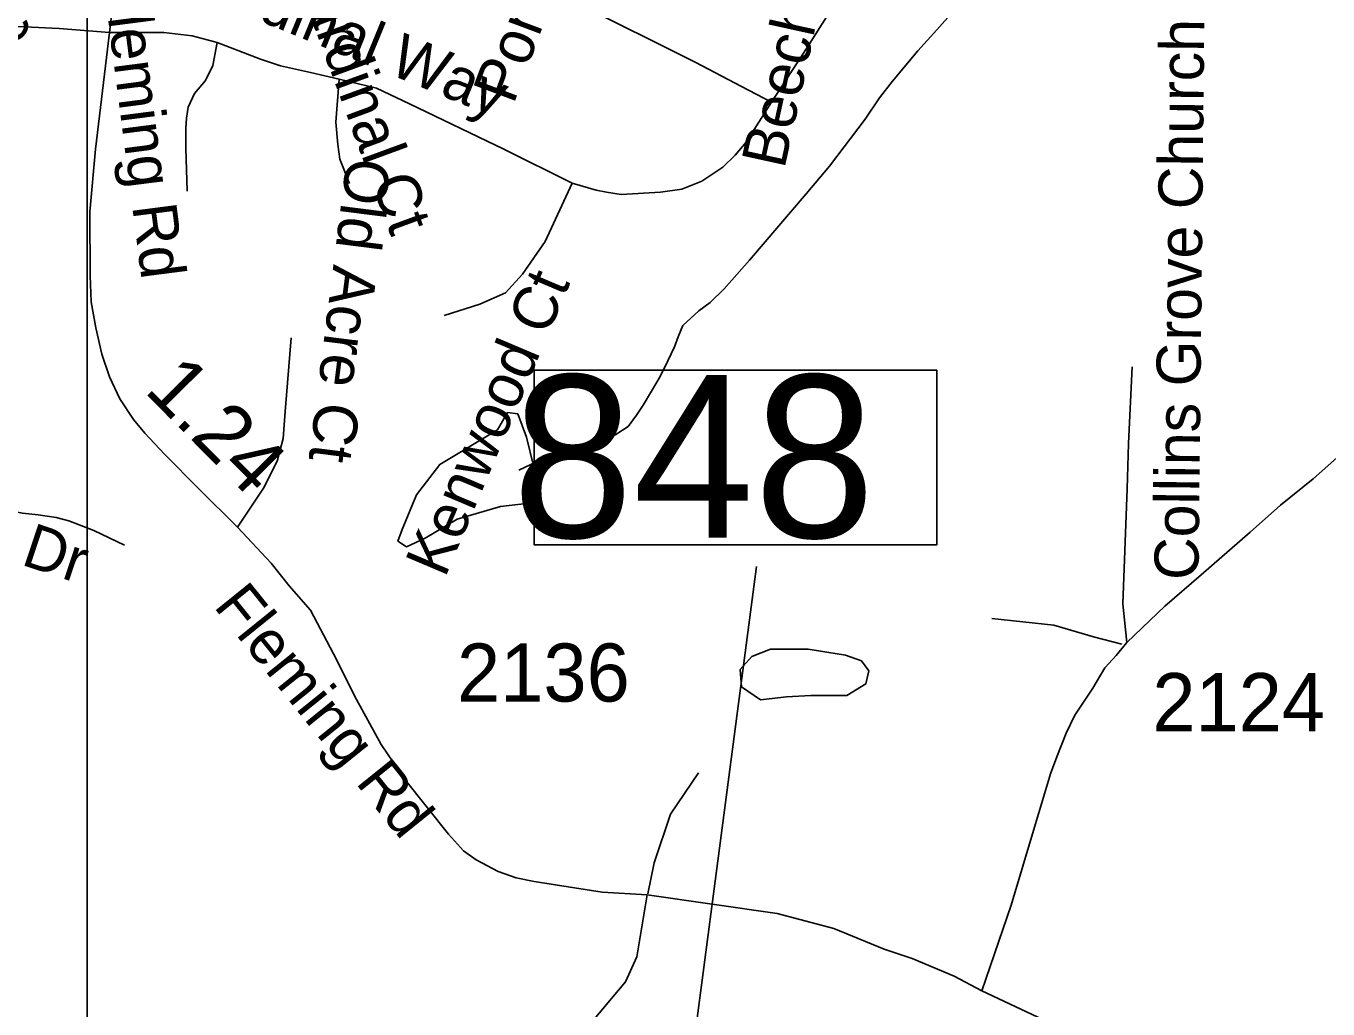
# Model space of a CAD drawing. Extents: x 1662474 to 1856135, y 779280 to 917889.
# Drawn here: x 1730904 to 1733707, y 865792 to 867907 of the extents above; entities that cross this region are included whole.
import ezdxf

# ---------------------------------------------------------------- set-up
doc = ezdxf.new("R2010")
doc.units = 0
for name, color, linetype in [('Exist Hydrographic Misc Water Feature', 7, 'Continuous'), ('Exist Hydrographic Pond Under 1500 Sq Ft', 7, 'Continuous'), ('Exist Road Non-System Type 51', 7, 'Continuous'), ('Exist Road Non-System Type 51 Label', 7, 'Continuous'), ('Exist Road Primary Interstate Structure Standard Bridge Number Label', 7, 'Continuous'), ('Exist Road Secondary Mileage Hundredths English Label', 7, 'Continuous'), ('Exist Road Secondary Structure Standard Bridge Number Label', 7, 'Continuous'), ('Exist Road Secondary Type 51 Attributed', 7, 'Continuous'), ('Exist Road Secondary Type 51 Number Label', 7, 'Continuous'), ('Map Preparation Inset Cut Line', 7, 'Continuous')]:
    doc.layers.add(name, color=color, linetype=linetype)

msp = doc.modelspace()

# ---------------------------------------------------------------- linework, layer by layer
at = {"layer": 'Exist Hydrographic Misc Water Feature'}
msp.add_lwpolyline([(1731965.2, 866952), (1732003.4, 866969.6), (1732039.5, 866981.3), (1732063.7, 866989.1), (1732093.8, 866994.9), (1732117.8, 867002.7), (1732143.8, 867012.4), (1732174, 867028.1), (1732200.2, 867045.8), (1732218.5, 867069.7), (1732232.6, 867091.5), (1732250.9, 867121.4), (1732269.3, 867153.3), (1732285.7, 867187.1), (1732299.9, 867216.9), (1732308.1, 867238.9), (1732318.3, 867262.9), (1732352.6, 867294.5), (1732376.8, 867312.3), (1732407.1, 867342), (1732461.7, 867403.5), (1732583.3, 867546.5), (1732633.7, 867605.9), (1732710.6, 867707.3), (1732741.2, 867752.9), (1732769.5, 867788.7), (1732824, 867854.2), (1732858.5, 867892), (1732888.8, 867925.6)], dxfattribs=at)
at = {"layer": 'Exist Hydrographic Pond Under 1500 Sq Ft'}
for points in [[(1731996.9, 866960.8), (1731981.3, 867023), (1731962.7, 867072.7), (1731940.9, 867075.8), (1731919.1, 867038.5), (1731794.8, 866964), (1731745, 866898.7), (1731713.9, 866824.1), (1731704.6, 866799.2), (1731723.2, 866786.8), (1731763.7, 866805.5), (1731832.1, 866845.9), (1731925.3, 866873.8), (1731981.3, 866880), (1731996.9, 866904.9), (1731996.9, 866960.8)], [(1732485, 866457.4), (1732444.6, 866485.4), (1732441.5, 866522.7), (1732466.3, 866550.6), (1732506.8, 866566.2), (1732587.6, 866566.2), (1732668.4, 866553.7), (1732702.6, 866541.3), (1732718.2, 866519.5), (1732712, 866491.6), (1732671.5, 866466.7), (1732593.8, 866466.7), (1732541, 866463.6), (1732485, 866457.4)]]:
    msp.add_lwpolyline(points, dxfattribs=at)
at = {"layer": 'Exist Road Non-System Type 51'}
for points in [[(1732509.3, 867743.4), (1732585.7, 867861), (1732650.6, 867963.5), (1732700.8, 868078), (1732744.7, 868214.4), (1732776.1, 868334.7), (1732797, 868436.7), (1732804.9, 868542.8), (1732799.7, 868660.4), (1732818, 869050)], [(1732088.7, 867957.7), (1732345, 867829.6), (1732444.4, 867777.3), (1732509.3, 867743.4)], [(1730826.3, 867909.5), (1730975.4, 867901.9), (1731084, 867893.8)], [(1731084, 867893.8), (1731200.8, 867893.8), (1731261.9, 867886.7), (1731315.8, 867872.3), (1731409.2, 867836.4), (1731451.8, 867821.7), (1731516.6, 867807.1), (1731578.1, 867793.3)], [(1731250.8, 867552.2), (1731248.4, 867644.3), (1731248.4, 867687.3), (1731249.6, 867709.4), (1731253.3, 867732.7), (1731266.8, 867762.2), (1731290.2, 867790.4), (1731306.2, 867822.4), (1731315.8, 867872.3)], [(1731578.1, 867793.3), (1731571, 867700.5), (1731575.2, 867652.5), (1731579.4, 867621.2), (1731600.3, 867568.9)], [(1731578.1, 867793.3), (1731658.8, 867773.7), (1731729.9, 867740.2), (1731932.6, 867642.1), (1732080.1, 867569.3)], [(1732080.1, 867569.3), (1732131.4, 867554.2), (1732153.8, 867549.7), (1732185.5, 867544.8), (1732269.8, 867549.7), (1732315.9, 867556.6), (1732359.2, 867573.4), (1732404.5, 867604), (1732430.5, 867629.3), (1732454.3, 867657.2), (1732509.3, 867743.4)], [(1732080.1, 867569.3), (1732021.9, 867443.8), (1731972.9, 867373.4), (1731936.1, 867333.6), (1731880.9, 867309.1), (1731804.4, 867284.6)], [(1731359.3, 866828.8), (1731415.3, 866912.7), (1731444.5, 866970.9), (1731457.4, 867019.5), (1731462.3, 867077.7), (1731475.2, 867236.2)], [(1733274.7, 866911.6), (1733277.2, 867008.9), (1733285.6, 867174.4)], [(1730784, 867071.8), (1730777.9, 867008.3), (1730776.8, 866979.7), (1730781.2, 866943.5), (1730798.8, 866911.7), (1730830.6, 866883.2), (1730857, 866866.8), (1730896.5, 866859.1), (1730930.4, 866855.2), (1730968.8, 866849.7), (1730996.4, 866842.6), (1731050.1, 866821.8), (1731116, 866790)], [(1733273.9, 866580.5), (1733265.1, 866664.3), (1733274.7, 866911.6)], [(1733263.4, 866577.4), (1733202.5, 866592.7), (1733117.1, 866618.1), (1732983.1, 866632.2)], [(1732351.6, 866300.5), (1732291.2, 866211.5), (1732256.6, 866106.6), (1732242.9, 866040.2)], [(1729922.8, 864488.7), (1730000.3, 864587.3), (1730125.9, 864689.4), (1730207.9, 864744.9), (1730319.5, 864816.5), (1730402.7, 864859.8), (1730423.7, 864870.4), (1730770.4, 865022.6), (1731099.3, 865174.2), (1731377.1, 865317.4), (1731779.7, 865525.1), (1731879.2, 865575.3), (1731997.1, 865643.9), (1732115.8, 865756.5), (1732194.7, 865850.3), (1732219.4, 865904.2), (1732241.5, 866037.5)]]:
    msp.add_lwpolyline(points, dxfattribs=at)
at = {"layer": 'Exist Road Primary Interstate Structure Standard Bridge Number Label'}
msp.add_lwpolyline([(1732864.7, 867166.6), (1731998.2, 867166.6), (1731998.2, 866790.9), (1732864.7, 866790.9)], close=True, dxfattribs=at)
at = {"layer": 'Exist Road Secondary Structure Standard Bridge Number Label'}
msp.add_line((1732048.9, 863497.3), (1732477, 866744.7), dxfattribs=at)
at = {"layer": 'Exist Road Secondary Type 51 Attributed'}
for points in [[(1731280.2, 868301.4), (1731221.9, 868241.7), (1731185.5, 868193.6), (1731163.3, 868161.1), (1731136, 868106.5), (1731111.3, 868050.6), (1731094.4, 867986.8), (1731084, 867893.8)], [(1733273.9, 866580.5), (1733355.4, 866659.2), (1733434.1, 866726.1), (1733539.7, 866818.3), (1733604.4, 866876.2), (1733675.2, 866933), (1733732.5, 866983.6), (1733810.1, 867047.1), (1733927.6, 867155), (1734040.6, 867255.6), (1734241.8, 867431.6), (1734305.3, 867490), (1734384, 867556.9), (1734459.1, 867618.2), (1734544, 867676.1), (1734655.8, 867740.2), (1734722.4, 867774.5), (1734770.8, 867800.9), (1734838.8, 867831.8), (1734880.4, 867856.5), (1734945, 867885.8), (1735062.2, 867940.8)], [(1731084, 867893.8), (1731053.5, 867642.5), (1731041.5, 867507.6), (1731042.3, 867369.9), (1731044.6, 867313.9), (1731054.8, 867258.1), (1731067.7, 867201), (1731083.8, 867152.8), (1731105.9, 867105.1), (1731135.6, 867060.9), (1731159.9, 867031.4), (1731202.2, 866986.3), (1731276, 866911.6), (1731359.3, 866828.8)], [(1731359.3, 866828.8), (1731431.9, 866751.8), (1731470.8, 866702.5), (1731516.6, 866650.4), (1731566.1, 866556.1), (1731615.6, 866457.9), (1731669, 866361.5), (1731720.7, 866285.2), (1731814, 866168.7), (1731845.8, 866132.6), (1731873.1, 866112.8), (1731920.8, 866088.1), (1731959.6, 866074.1), (1731998.4, 866066.7), (1732048.2, 866058.9), (1732144.3, 866043.7), (1732241.5, 866037.5)], [(1732961.9, 865831.2), (1733024.8, 866015.6), (1733075.1, 866183.1), (1733109.7, 866298.3), (1733123.2, 866334.9), (1733143.4, 866386), (1733162, 866424.8), (1733200.5, 866482.7), (1733226.4, 866526), (1733250.8, 866553), (1733273.9, 866580.5)], [(1732241.5, 866037.5), (1732521.5, 865997.6), (1732643.4, 865965.6), (1732751.6, 865921.2), (1732811.6, 865900.8), (1732902, 865862.7), (1732961.9, 865831.2)], [(1732961.9, 865831.2), (1733322, 865661.8), (1733500, 865571.6)]]:
    msp.add_lwpolyline(points, dxfattribs=at)
at = {"layer": 'Map Preparation Inset Cut Line'}
for points in [[(1731035.7, 826588.1), (1668486.3, 826588.1), (1668486.3, 870408.9), (1731035.7, 870408.9)], [(1731035.7, 826588.1), (1793585.1, 826588.1), (1793585.1, 870408.9), (1731035.7, 870408.9)]]:
    msp.add_lwpolyline(points, close=True, dxfattribs=at)

# ---------------------------------------------------------------- texts
at = {"layer": 'Exist Road Non-System Type 51 Label'}
for s, rotation, p in [('Pondfield Ct', 69.4606, (1731953.4, 867737)), ('Beechmont Dr', 77.6337, (1732536.5, 867597.9)), ('Fleming Rd', 52.6109, (1730814.8, 867777.2)), ('Collins Grove Church Rd', 89.3909, (1733428, 866715)), ('Cardinal Way', 337.682, (1731211, 867998.9)), ('Cardinal Ct', 290.1467, (1731472, 868048.8)), ('Fleming Rd', 277.3391, (1731070.3, 868003.5)), ('Old Acre Ct', 262.7799, (1731595.4, 867626.7)), ('Kenwood Ct', 67.0234, (1731805.9, 866718)), ('Sagamore Dr', 341.555, (1730301.4, 866945.8)), ('Fleming Rd', 308.8584, (1731306.1, 866658.6))]:
    msp.add_text(s, height=95, rotation=rotation, dxfattribs=at).set_placement(p)
at = {"layer": 'Exist Road Primary Interstate Structure Standard Bridge Number Label'}
msp.add_text('848', height=350, dxfattribs=at).set_placement((1731950.9, 866806.5))
at = {"layer": 'Exist Road Secondary Mileage Hundredths English Label'}
msp.add_text('1.24', height=125, rotation=314.6698, dxfattribs=at).set_placement((1731156.3, 867121.6))
at = {"layer": 'Exist Road Secondary Type 51 Number Label'}
for s, p in [('2136', (1731832, 866453.7)), ('2124', (1733328.8, 866390))]:
    msp.add_text(s, height=125, dxfattribs=at).set_placement(p)

doc.saveas('drawing.dxf')
